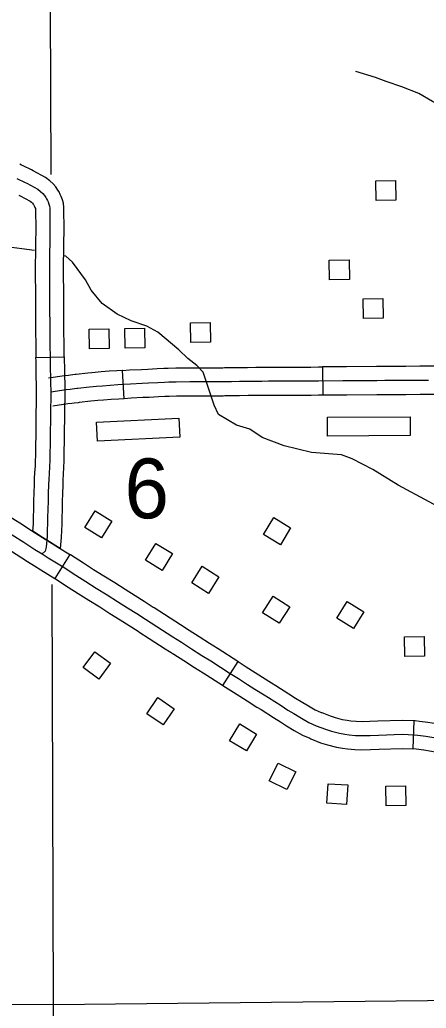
# Model space of a CAD drawing. Extents: x -19 to 366, y -4 to 359.
# Drawn here: x 138.361 to 138.768, y 194.009 to 195.001 of the extents above; entities that cross this region are included whole.
import ezdxf

# ---------------------------------------------------------------- set-up
doc = ezdxf.new("R2010")
doc.units = 0
for name, color, linetype in [('Level 31', 7, 'Continuous'), ('Level 35', 7, 'Continuous'), ('Level 5', 7, 'Continuous'), ('Level 56', 7, 'Continuous'), ('Level 60', 7, 'Continuous')]:
    doc.layers.add(name, color=color, linetype=linetype)

msp = doc.modelspace()

# ---------------------------------------------------------------- linework, layer by layer
at = {"layer": 'Level 31'}
for p, q in [((138.37696, 194.6621), (138.40537, 194.66254)), ((138.46552, 194.62064), (138.46379, 194.649)), ((138.66448, 194.6525), (138.6647, 194.62409)), ((138.4108, 194.4645), (138.39599, 194.44026)), ((138.56446, 194.33294), (138.57968, 194.35693)), ((138.57968, 194.35693), (138.57968, 194.35693)), ((138.75539, 194.2694), (138.75647, 194.29779))]:
    msp.add_line(p, q, dxfattribs=at)
for points in [[(138.40475, 194.76211), (138.40477, 194.76328), (138.40486, 194.7673), (138.40499, 194.7757), (138.40506, 194.78037), (138.40516, 194.7859), (138.40518, 194.79087), (138.40517, 194.79449), (138.40514, 194.79776), (138.40504, 194.80374), (138.40499, 194.80751), (138.40498, 194.8125), (138.40446, 194.81657), (138.40346, 194.8202), (138.4023, 194.8233), (138.4013, 194.82555), (138.40009, 194.82795), (138.39893, 194.82986), (138.39786, 194.83153), (138.3968, 194.83299), (138.39437, 194.83604), (138.39088, 194.83926), (138.38666, 194.84256), (138.37418, 194.84925), (138.37244, 194.85012), (138.36411, 194.85425), (138.36263, 194.85498), (138.36073, 194.85594)], [(138.35781, 194.84152), (138.36611, 194.83741), (138.36765, 194.83664), (138.37886, 194.83062), (138.38168, 194.82842), (138.38394, 194.82634), (138.38549, 194.82439), (138.38614, 194.8235), (138.38688, 194.82234), (138.38765, 194.82107), (138.38846, 194.81947), (138.38914, 194.81792), (138.38994, 194.8158), (138.3905, 194.81377), (138.39078, 194.81158), (138.39079, 194.80741), (138.39083, 194.80353), (138.39094, 194.79757), (138.39096, 194.79441), (138.39097, 194.79088), (138.39095, 194.78606), (138.39086, 194.78061), (138.39078, 194.77592), (138.39066, 194.76757), (138.39056, 194.76355), (138.3905, 194.75924), (138.39044, 194.7455), (138.39048, 194.74097), (138.39061, 194.73132), (138.39065, 194.72586), (138.39068, 194.71623), (138.39068, 194.71228), (138.39072, 194.69265), (138.39078, 194.68766), (138.39095, 194.67626), (138.39101, 194.67135), (138.39112, 194.66529), (138.39122, 194.65885), (138.39132, 194.6521), (138.39151, 194.641), (138.39163, 194.63721), (138.39186, 194.62712)], [(138.35978, 194.82469), (138.36111, 194.82402), (138.37107, 194.81868), (138.37248, 194.81758), (138.37351, 194.81663), (138.37419, 194.81578), (138.37441, 194.81548), (138.37483, 194.81483), (138.37522, 194.81418), (138.37561, 194.8134), (138.37599, 194.81254), (138.37642, 194.8114), (138.37654, 194.81097), (138.37658, 194.81067), (138.37658, 194.80732), (138.37663, 194.80331), (138.37674, 194.79739), (138.37676, 194.79434), (138.37677, 194.79089), (138.37675, 194.78622), (138.37665, 194.78085), (138.37658, 194.77614), (138.37645, 194.76784), (138.37636, 194.76381), (138.37634, 194.76251)], [(138.37634, 194.76251), (138.3763, 194.75937), (138.37624, 194.74547), (138.37628, 194.74081), (138.3764, 194.73117), (138.37645, 194.72578), (138.37647, 194.71621), (138.37648, 194.71226), (138.37652, 194.69256), (138.37658, 194.68748), (138.37675, 194.67607), (138.3768, 194.67115), (138.37692, 194.66506), (138.37696, 194.6621)], [(138.40537, 194.66254), (138.40532, 194.66553), (138.40521, 194.67156), (138.40516, 194.67645), (138.40498, 194.68785), (138.40493, 194.69275), (138.40488, 194.71229), (138.40488, 194.71625), (138.40486, 194.72594), (138.40481, 194.73147), (138.40469, 194.74112), (138.40465, 194.74553), (138.40471, 194.75911), (138.40475, 194.76211)], [(138.37668, 194.56255), (138.37765, 194.62706), (138.37743, 194.63683), (138.37731, 194.64067), (138.37712, 194.65186), (138.37701, 194.65862), (138.37696, 194.6621)], [(138.40537, 194.66254), (138.40542, 194.65907), (138.40553, 194.65233), (138.40572, 194.64134), (138.40583, 194.63759), (138.40607, 194.62718), (138.40508, 194.56212)], [(138.87469, 194.64296), (138.87158, 194.64881), (138.84626, 194.65769), (138.84405, 194.65811), (138.83935, 194.65835), (138.83366, 194.65764), (138.82838, 194.65581), (138.82647, 194.65493), (138.82566, 194.65457), (138.822, 194.65378), (138.82041, 194.65349), (138.81886, 194.6533), (138.81807, 194.65323), (138.81574, 194.65316), (138.81316, 194.65317), (138.80944, 194.65321), (138.79526, 194.65324), (138.78336, 194.65325), (138.77066, 194.6532), (138.76449, 194.65316)], [(138.46378, 194.649), (138.46345, 194.64898), (138.45822, 194.64864), (138.45032, 194.64812), (138.44236, 194.64751), (138.4363, 194.64695), (138.43293, 194.64662), (138.42911, 194.64626), (138.4173, 194.64496), (138.4162, 194.64484), (138.41149, 194.64427), (138.40968, 194.64402), (138.40546, 194.64358), (138.38971, 194.64116)], [(138.46379, 194.649), (138.47093, 194.64943), (138.48291, 194.65007), (138.48924, 194.65036), (138.49846, 194.6508), (138.50519, 194.65109), (138.50975, 194.65125), (138.51733, 194.65146), (138.53124, 194.65171), (138.53952, 194.6517), (138.54619, 194.65171), (138.554, 194.65169), (138.55978, 194.65171), (138.56449, 194.65174)], [(138.56449, 194.65174), (138.56599, 194.65175), (138.57305, 194.65186), (138.58082, 194.65191), (138.58925, 194.65208), (138.59751, 194.65219), (138.60352, 194.65223), (138.61024, 194.65226), (138.61693, 194.65226), (138.63024, 194.6523), (138.63429, 194.65232), (138.64174, 194.65238), (138.65286, 194.65241), (138.66026, 194.65246), (138.66448, 194.6525)], [(138.76449, 194.65316), (138.76209, 194.65314), (138.74808, 194.653), (138.73995, 194.65304), (138.72683, 194.65298), (138.71866, 194.65291), (138.68865, 194.65268), (138.68476, 194.65265), (138.66448, 194.6525)], [(138.77073, 194.639), (138.76221, 194.63894), (138.74812, 194.6388), (138.73995, 194.63884), (138.72692, 194.63878), (138.71878, 194.6387), (138.68875, 194.63848), (138.68487, 194.63845), (138.66036, 194.63826), (138.65293, 194.63821), (138.64182, 194.63818), (138.63439, 194.63812), (138.63029, 194.6381), (138.61696, 194.63806), (138.61028, 194.63806), (138.6036, 194.63803), (138.59766, 194.63799), (138.58949, 194.63788), (138.58102, 194.63771), (138.5732, 194.63765), (138.56615, 194.63755), (138.55985, 194.63751), (138.554, 194.63749), (138.54618, 194.63751), (138.53953, 194.6375), (138.53136, 194.6375), (138.51765, 194.63726), (138.5102, 194.63705), (138.50575, 194.6369), (138.4991, 194.63661), (138.4899, 194.63617), (138.48361, 194.63588), (138.47174, 194.63525), (138.46434, 194.6348), (138.45914, 194.63447), (138.45134, 194.63396), (138.44357, 194.63335), (138.43764, 194.63281), (138.43428, 194.63248), (138.43055, 194.63213), (138.41884, 194.63084), (138.41783, 194.63073), (138.41332, 194.63018), (138.41139, 194.62992), (138.40728, 194.62949), (138.39186, 194.62712)], [(138.39186, 194.62712), (138.39083, 194.55885), (138.39053, 194.55221), (138.39016, 194.54571), (138.38982, 194.53958), (138.38961, 194.53465), (138.38929, 194.52554), (138.38909, 194.51822), (138.38899, 194.50957), (138.38869, 194.50154), (138.38858, 194.49471), (138.38829, 194.48946), (138.38813, 194.48226), (138.38719, 194.47188), (138.38637, 194.46756), (138.38308, 194.465)], [(138.85169, 194.62568), (138.84002, 194.62977), (138.83896, 194.62941), (138.83812, 194.62902), (138.83566, 194.62794), (138.83293, 194.62708), (138.82756, 194.62591), (138.82472, 194.6254), (138.82183, 194.62504), (138.81965, 194.62485), (138.81611, 194.62475), (138.81296, 194.62476), (138.80924, 194.62481), (138.79523, 194.62484), (138.7834, 194.62484), (138.77081, 194.62479), (138.76468, 194.62475)], [(138.46553, 194.62064), (138.46523, 194.62062), (138.46006, 194.62029), (138.45235, 194.61979), (138.44477, 194.6192), (138.43897, 194.61867), (138.43564, 194.61834), (138.432, 194.618), (138.42039, 194.61672), (138.41945, 194.61662), (138.41515, 194.6161), (138.4131, 194.61581), (138.4091, 194.61539), (138.39401, 194.61308)], [(138.56469, 194.62333), (138.55992, 194.6233), (138.554, 194.62329), (138.54618, 194.6233), (138.53953, 194.62329), (138.53148, 194.6233), (138.51797, 194.62306), (138.51064, 194.62285), (138.5063, 194.6227), (138.49975, 194.62242), (138.49056, 194.62198), (138.48431, 194.6217), (138.47255, 194.62107), (138.46552, 194.62064)], [(138.6647, 194.62409), (138.66047, 194.62405), (138.653, 194.624), (138.6419, 194.62397), (138.63448, 194.62391), (138.63034, 194.62389), (138.61698, 194.62386), (138.61031, 194.62385), (138.60368, 194.62382), (138.5978, 194.62378), (138.58973, 194.62367), (138.58121, 194.6235), (138.57335, 194.62345), (138.5663, 194.62335), (138.56469, 194.62333)], [(138.76468, 194.62475), (138.76233, 194.62474), (138.74816, 194.62459), (138.73995, 194.62463), (138.72702, 194.62458), (138.7189, 194.6245), (138.68886, 194.62427), (138.68498, 194.62424), (138.6647, 194.62409)], [(138.16226, 194.60614), (138.23163, 194.56167), (138.25725, 194.54547), (138.28063, 194.53043), (138.32008, 194.50535), (138.32976, 194.49911), (138.33916, 194.493), (138.35304, 194.48422), (138.3649, 194.47658), (138.37594, 194.46949), (138.38308, 194.465)], [(138.40131, 194.47031), (138.39688, 194.47301), (138.3907, 194.47699), (138.38355, 194.48148), (138.37396, 194.48764), (138.37439, 194.49521), (138.37449, 194.50192), (138.37479, 194.50992), (138.37489, 194.5185), (138.3751, 194.52599), (138.37542, 194.53519), (138.37563, 194.54027), (138.37597, 194.54651), (138.37634, 194.55293), (138.37663, 194.55928), (138.37668, 194.56255)], [(138.40508, 194.56212), (138.40503, 194.55843), (138.40472, 194.55148), (138.40434, 194.54492), (138.40401, 194.53889), (138.40381, 194.5341), (138.40349, 194.52509), (138.40329, 194.51794), (138.40319, 194.50923), (138.40289, 194.50117), (138.40278, 194.49421), (138.40249, 194.48891), (138.40232, 194.48145), (138.40131, 194.47031)], [(138.32663, 194.51802), (138.32774, 194.51732), (138.33749, 194.51103), (138.34683, 194.50495), (138.36069, 194.49619), (138.37258, 194.48852), (138.38355, 194.48148), (138.3907, 194.47699), (138.39688, 194.47301), (138.4108, 194.4645)], [(138.31139, 194.49405), (138.31242, 194.49339), (138.32204, 194.48719), (138.33149, 194.48104), (138.3454, 194.47225), (138.35722, 194.46463), (138.36832, 194.4575), (138.37546, 194.45302), (138.38179, 194.44894), (138.39599, 194.44026)], [(138.38308, 194.465), (138.38934, 194.46098), (138.40417, 194.45191), (138.417, 194.44365), (138.42704, 194.43715), (138.43745, 194.43073), (138.4485, 194.42383), (138.45888, 194.4172), (138.46888, 194.41082), (138.47803, 194.40513), (138.48699, 194.39938), (138.49826, 194.39222), (138.51427, 194.38186), (138.52294, 194.37634), (138.53299, 194.36986), (138.54349, 194.36312), (138.55226, 194.35759), (138.57172, 194.34516), (138.5801, 194.33984), (138.5892, 194.33413), (138.59654, 194.32944), (138.6059, 194.32354), (138.61027, 194.32096), (138.6229, 194.3128), (138.6298, 194.30841), (138.6356, 194.30477), (138.64324, 194.30016), (138.65064, 194.29601), (138.65813, 194.29266), (138.66731, 194.28902), (138.67334, 194.2871), (138.68131, 194.28509), (138.68671, 194.28414), (138.69114, 194.28348), (138.69752, 194.283), (138.70418, 194.28282), (138.71238, 194.28287), (138.72058, 194.28322), (138.74422, 194.28404), (138.75631, 194.28358), (138.75997, 194.28321), (138.76813, 194.28215), (138.77624, 194.28081)], [(138.49546, 194.41083), (138.49463, 194.41136), (138.48561, 194.41714), (138.47645, 194.42284), (138.46652, 194.42917), (138.45608, 194.43584), (138.44494, 194.4428), (138.43463, 194.44915), (138.4247, 194.45558), (138.41172, 194.46394), (138.4108, 194.4645)], [(138.39599, 194.44026), (138.39662, 194.43988), (138.40929, 194.43172), (138.41945, 194.42514), (138.42995, 194.41866), (138.44092, 194.41182), (138.45124, 194.40522), (138.46131, 194.3988), (138.47044, 194.39312), (138.47934, 194.38741), (138.48023, 194.38685)], [(138.57968, 194.35693), (138.57935, 194.35714), (138.55987, 194.36959), (138.55112, 194.3751), (138.54067, 194.38181), (138.53061, 194.3883), (138.52195, 194.39382), (138.50593, 194.40418), (138.49546, 194.41082)], [(138.48023, 194.38685), (138.49059, 194.38026), (138.5066, 194.36991), (138.51528, 194.36438), (138.5253, 194.35791), (138.53587, 194.35113), (138.54464, 194.3456), (138.56409, 194.33318), (138.56447, 194.33294)], [(138.57968, 194.35693), (138.58768, 194.35186), (138.5968, 194.34613), (138.60415, 194.34143), (138.6133, 194.33567), (138.61774, 194.33305), (138.63056, 194.32476), (138.6374, 194.32042), (138.64305, 194.31686), (138.65039, 194.31243), (138.65703, 194.30871), (138.66322, 194.30595)], [(138.56446, 194.33294), (138.57252, 194.32783), (138.58159, 194.32213), (138.58893, 194.31744), (138.59851, 194.31141), (138.6028, 194.30888), (138.61523, 194.30084), (138.62221, 194.29641), (138.62815, 194.29267), (138.6361, 194.28788), (138.64425, 194.2833), (138.65163, 194.28001)], [(138.66321, 194.30595), (138.66365, 194.30575), (138.67209, 194.3024), (138.67723, 194.30077), (138.68428, 194.29899), (138.68899, 194.29816), (138.69272, 194.29761), (138.69825, 194.29719), (138.70433, 194.29703), (138.71203, 194.29707), (138.72003, 194.29742), (138.74424, 194.29826), (138.75647, 194.29779)], [(138.75647, 194.29779), (138.7573, 194.29776), (138.7616, 194.29732), (138.7702, 194.29621), (138.77883, 194.29478), (138.78741, 194.29302), (138.79595, 194.29095), (138.8171, 194.28486), (138.84201, 194.27691), (138.85686, 194.27214)], [(138.65163, 194.28001), (138.65261, 194.27957), (138.66253, 194.27563), (138.66945, 194.27343), (138.67833, 194.27119), (138.68443, 194.27012), (138.68956, 194.26936), (138.6968, 194.26881), (138.70403, 194.26861), (138.71272, 194.26867), (138.72113, 194.26903), (138.74419, 194.26983), (138.75539, 194.2694)], [(138.84818, 194.24509), (138.83335, 194.24985), (138.80885, 194.25767), (138.78867, 194.26349), (138.78123, 194.26529), (138.77366, 194.26684), (138.76605, 194.2681), (138.75834, 194.2691), (138.75532, 194.2694)]]:
    msp.add_lwpolyline(points, dxfattribs=at)
at = {"layer": 'Level 35'}
for points in [[(139.01946, 194.87946), (139.00738, 194.86583), (139.00121, 194.86285), (138.99279, 194.85925), (138.98174, 194.85503), (138.96818, 194.8534), (138.95231, 194.85343), (138.9362, 194.85554), (138.9284, 194.85802), (138.91376, 194.86168), (138.89512, 194.86734), (138.88216, 194.87236), (138.86728, 194.87848), (138.84989, 194.88682), (138.83327, 194.89498), (138.81762, 194.90203), (138.80372, 194.90665), (138.78602, 194.91233), (138.77472, 194.91872), (138.76113, 194.92657), (138.74416, 194.9334), (138.72816, 194.93892), (138.71768, 194.94286), (138.69789, 194.94887)], [(138.37563, 194.76933), (138.34518, 194.77324), (138.32366, 194.77211), (138.31356, 194.76625), (138.31062, 194.76164), (138.3075, 194.72402), (138.29379, 194.70861), (138.28459, 194.69441), (138.26309, 194.6709), (138.2367, 194.64578)], [(138.80263, 194.5006), (138.74045, 194.53407), (138.71486, 194.54957), (138.69427, 194.56022), (138.68362, 194.56422), (138.65335, 194.56674), (138.62602, 194.57348), (138.60396, 194.58183), (138.59135, 194.58997), (138.57806, 194.59392), (138.56011, 194.60462), (138.55579, 194.61403), (138.54463, 194.64723), (138.53846, 194.65396), (138.52927, 194.66101), (138.52043, 194.66959), (138.49934, 194.68744), (138.48827, 194.69333), (138.47231, 194.69875), (138.45859, 194.70534), (138.44329, 194.71609), (138.43247, 194.72956), (138.42663, 194.73971), (138.41346, 194.7577), (138.40694, 194.76366), (138.40577, 194.76397)]]:
    msp.add_lwpolyline(points, dxfattribs=at)
at = {"layer": 'Level 5'}
for points in [[(138.39137, 195.01381), (138.39183, 194.84533)], [(138.39293, 194.43438), (138.39407, 194.01298)], [(138.39407, 194.01298), (139.20783, 194.02158)], [(137.395, 194.01835), (138.39407, 194.01298)], [(138.39407, 194.01298), (138.39469, 193.91744)]]:
    msp.add_lwpolyline(points, dxfattribs=at)
at = {"layer": 'Level 56'}
for points in [[(138.71827, 194.81931), (138.71792, 194.83902), (138.73769, 194.83937), (138.73804, 194.81966)], [(138.67159, 194.7398), (138.67124, 194.75951), (138.69101, 194.75985), (138.69136, 194.74014)], [(138.70552, 194.70091), (138.70517, 194.72062), (138.72494, 194.72097), (138.72529, 194.70126)], [(138.53225, 194.67706), (138.5319, 194.69677), (138.55167, 194.69712), (138.55202, 194.67741)], [(138.43062, 194.67074), (138.43027, 194.69045), (138.45004, 194.69079), (138.45039, 194.67108)], [(138.46657, 194.67137), (138.46622, 194.69108), (138.48599, 194.69142), (138.48634, 194.67171)], [(138.43861, 194.5781), (138.43768, 194.59702), (138.52044, 194.60109), (138.52137, 194.58218)], [(138.66954, 194.58304), (138.66942, 194.60198), (138.75227, 194.60254), (138.7524, 194.5836)], [(138.42592, 194.49145), (138.43621, 194.50827), (138.45307, 194.49795), (138.44278, 194.48113)], [(138.60529, 194.48451), (138.61558, 194.50133), (138.63244, 194.49101), (138.62215, 194.47419)], [(138.4868, 194.45872), (138.49709, 194.47553), (138.51396, 194.46521), (138.50367, 194.4484)], [(138.53322, 194.4359), (138.5438, 194.45253), (138.56048, 194.44192), (138.5499, 194.42528)], [(138.60424, 194.40598), (138.61482, 194.42261), (138.6315, 194.412), (138.62092, 194.39536)], [(138.67881, 194.40047), (138.6891, 194.41729), (138.70596, 194.40697), (138.69567, 194.39015)], [(138.74697, 194.36216), (138.74662, 194.38187), (138.76639, 194.38222), (138.76674, 194.36251)], [(138.43587, 194.3669), (138.4518, 194.35529), (138.44015, 194.33931), (138.42422, 194.35093)], [(138.49937, 194.32083), (138.51564, 194.30968), (138.50446, 194.29337), (138.4882, 194.30452)], [(138.59835, 194.28426), (138.58818, 194.26738), (138.57124, 194.27758), (138.58142, 194.29447)], [(138.61992, 194.25514), (138.63754, 194.24629), (138.62866, 194.22862), (138.61105, 194.23747)], [(138.68972, 194.23332), (138.68856, 194.21364), (138.66882, 194.21481), (138.66999, 194.23449)], [(138.72831, 194.21223), (138.72796, 194.23194), (138.74773, 194.23229), (138.74807, 194.21257)]]:
    msp.add_lwpolyline(points, close=True, dxfattribs=at)
at = {"layer": 'Level 60'}
for points in [[(146.77834, 1.69699), (146.57878, 10.31313), (146.37852, 18.92942), (146.17757, 27.54584), (145.97591, 36.16241), (145.77356, 44.77911), (145.57052, 53.39596), (145.36679, 62.01295), (145.16236, 70.63008), (144.95724, 79.24735), (144.75142, 87.86477), (144.54492, 96.48232), (144.33773, 105.10002), (144.12986, 113.71787), (143.92129, 122.33585), (143.71204, 130.95398), (143.5021, 139.57225), (143.29148, 148.19067), (143.08018, 156.80923), (142.8682, 165.42794), (142.65553, 174.04679), (142.44218, 182.66579), (142.22816, 191.28493), (142.01345, 199.90421), (141.79807, 208.52365), (141.58202, 217.14322), (141.36528, 225.76295), (141.14788, 234.38282), (140.9298, 243.00284), (140.71105, 251.623), (140.49162, 260.24332), (140.27153, 268.86377), (140.05077, 277.48438), (139.82934, 286.10514), (139.60724, 294.72604), (139.38447, 303.34709), (139.16105, 311.96829), (138.93695, 320.58964), (138.7122, 329.21114), (138.48678, 337.83278), (138.2607, 346.45458)], [(139.44064, 1.53154), (139.25106, 10.14733), (139.06082, 18.76327), (138.86992, 27.37935), (138.67836, 35.99557), (138.48613, 44.61194), (138.29325, 53.22845), (138.09971, 61.84511), (137.9055, 70.46191), (137.71065, 79.07885), (137.51513, 87.69595), (137.31896, 96.31318), (137.12214, 104.93057), (136.92466, 113.54809), (136.72653, 122.16577), (136.52775, 130.78359), (136.32832, 139.40156), (136.12824, 148.01968), (135.9275, 156.63794), (135.72612, 165.25636), (135.5241, 173.87492), (135.32143, 182.49362), (135.11811, 191.11248), (134.91415, 199.73149), (134.70954, 208.35064), (134.50429, 216.96995), (134.2984, 225.5894), (134.09187, 234.209), (133.8847, 242.82876), (133.6769, 251.44866), (133.46845, 260.06872), (133.25937, 268.68892), (133.04965, 277.30928), (132.8393, 285.92978), (132.62831, 294.55044), (132.41669, 303.17125), (132.20444, 311.79221), (131.99156, 320.41333), (131.77805, 329.0346), (131.56391, 337.65601), (131.34914, 346.27759)], [(0, 189.51617), (7.11214, 189.52059), (14.22427, 189.53386), (21.33637, 189.55597), (28.44845, 189.58693), (35.56048, 189.62672), (42.67245, 189.67537), (49.78436, 189.73285), (56.89619, 189.79918), (64.00793, 189.87436), (71.11958, 189.95838), (78.23111, 190.05124), (85.34253, 190.15294), (92.45381, 190.26349), (99.56495, 190.38288), (106.67593, 190.51112), (113.78675, 190.6482), (120.89739, 190.79412), (128.00785, 190.94888), (135.11811, 191.11248), (142.22816, 191.28493), (149.33799, 191.46621), (156.44759, 191.65634), (163.55694, 191.85531), (170.66605, 192.06312), (177.77489, 192.27977), (184.88345, 192.50526), (191.99173, 192.73959), (199.09971, 192.98276), (206.20739, 193.23477), (213.31474, 193.49561), (220.42177, 193.7653), (227.52845, 194.04382), (234.63479, 194.33118), (241.74076, 194.62738), (248.84635, 194.93241), (255.95157, 195.24628), (263.05638, 195.56898), (270.16079, 195.90052), (277.26478, 196.24089), (284.36834, 196.5901), (291.47147, 196.94814), (298.57414, 197.31501), (305.67635, 197.69072), (312.77809, 198.07525), (319.87934, 198.46862), (326.9801, 198.87082), (334.08035, 199.28185), (341.18009, 199.7017)]]:
    msp.add_spline(points, degree=3, dxfattribs=at)

# ---------------------------------------------------------------- texts
at = {"layer": 'Level 56'}
msp.add_text('6', height=0.06, dxfattribs=at).set_placement((138.4658, 194.50065))

doc.saveas('drawing.dxf')
